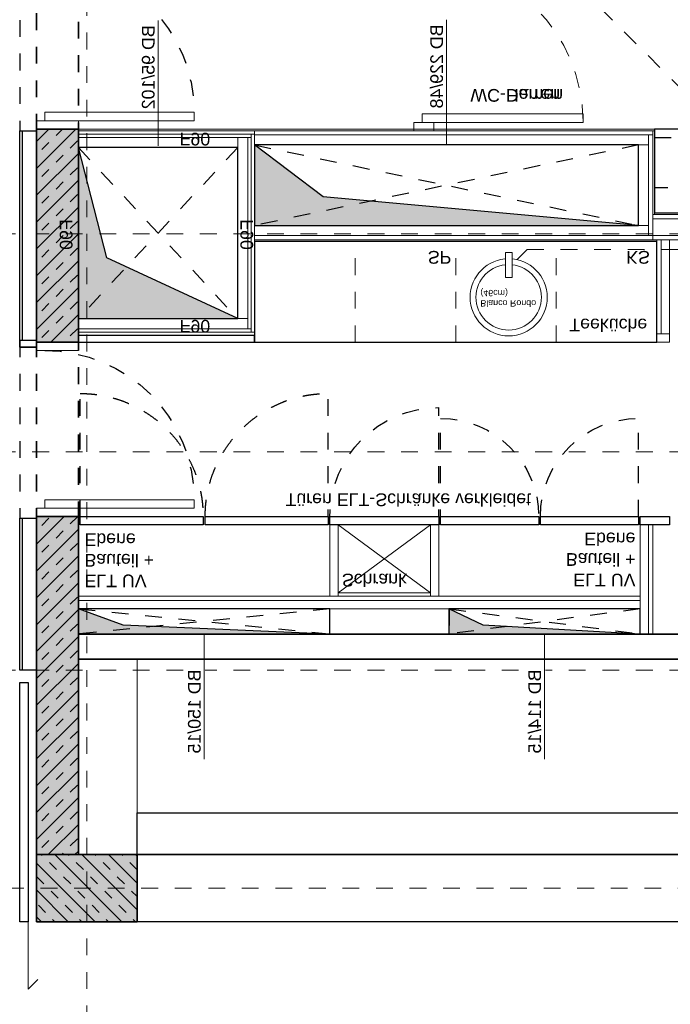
# Model space of a CAD drawing. Header units: metres. Extents: x -13 to 93, y -119 to 25.
# Tile 365 of 656: x 7.25 to 11.13, y -36.99 to -31.12. Entities that reach past the tile are written whole.
import ezdxf

# ---------------------------------------------------------------- set-up
doc = ezdxf.new("R2010")
doc.units = ezdxf.units.M
doc.header["$LTSCALE"] = 0.00508
for name, pattern in [('STYLE_05', [0.19684, 0.069505, -0.127335]), ('STYLE_06', [1.0537, 0.590515, -0.19684, 0.069505, -0.19684]), ('STYLE_11', [0.393677, 0.196838, -0.196838]), ('STYLE_12', [0.20828, 0.069425, -0.138855])]:
    doc.linetypes.add(name, pattern=pattern)
for name, color, linetype, lineweight in [('3-4-0 Innenwände', 7, 'Continuous', 35), ('3-4-0-1 IW Beton', 7, 'Continuous', 35), ('3-4-0-2 IW GK', 7, 'Continuous', 35), ('3-4-0-5 Trennwand', 7, 'Continuous', 35), ('3-4-2-2 NTragIW GK', 7, 'Continuous', 35), ('3-4-3-1 IStützenBeton', 7, 'Continuous', 35), ('3-4-4 ITüren', 7, 'Continuous', 25), ('3-4-5 IWBekleidungen', 7, 'Continuous', 25), ('3-4-9 WSonstiges VED', 7, 'STYLE_11', 25), ('3-5-1-1 DeckenDurchb', 7, 'Continuous', 25), ('3-5-1-1 DeckenDurchb VED', 7, 'STYLE_11', 25), ('3-7-1 Teeküchen', 7, 'Continuous', 25), ('4-1-1 Abwasseranlgn', 7, 'Continuous', 25), ('4-1-2-1 Sanitärobjekte', 7, 'Continuous', 25), ('6-1-0 Ausstattung', 7, 'Continuous', 25), ('Bemaßung', 7, 'Continuous', 18), ('Plan-Achse', 1, 'STYLE_06', 18), ('Plan-Achsen-Fassade', 1, 'STYLE_06', 18), ('Plan-Text-Hinweis', 7, 'Continuous', 13), ('Plan-Text-Kerne', 7, 'Continuous', 13)]:
    doc.layers.add(name, color=color, linetype=linetype, lineweight=lineweight)
doc.styles.add('Arial', font='ARIAL.TTF')
pattern_1 = [(-45, (0, 0), (1e-17, -0.16), []), (-45, (5e-18, -0.08), (1e-17, -0.16), [0.06, -0.06])]

# ---------------------------------------------------------------- blocks, each defined once
blk = doc.blocks.new('*U282')
at = {"layer": '3-4-4 ITüren', "color": 7, "linetype": 'Continuous', "lineweight": 18}
for points in [[(1.95, -4.515), (2.07, -4.515), (2.07, -4.565), (1.95, -4.565)], [(2, -4.565), (2.96, -4.565), (2.96, -4.615), (2, -4.615)], [(1.95, -5.525), (2.07, -5.525), (2.07, -5.575), (1.95, -5.575)]]:
    blk.add_lwpolyline(points, close=True, dxfattribs=at)
at = {"layer": '3-4-4 ITüren', "color": 7, "linetype": 'STYLE_05', "lineweight": 18}
blk.add_arc((2, -4.565), 0.96, 270, 0, dxfattribs=at)
blk = doc.blocks.new('*U309')
at = {"layer": '6-1-0 Ausstattung', "linetype": 'STYLE_05'}
for points in [[(3.385, -4.025), (5.665, -4.025), (5.665, -4.175), (3.385, -4.175)], [(3.385, -4.475), (5.665, -4.475), (5.665, -4.525), (3.385, -4.525)]]:
    blk.add_lwpolyline(points, close=True, dxfattribs=at)
at = {"layer": '6-1-0 Ausstattung'}
blk.add_lwpolyline([(3.385, -4.025), (5.635, -4.025), (5.635, -4.525), (3.385, -4.525)], close=True, dxfattribs=at)
blk = doc.blocks.new('*U310')
at = {"layer": '4-1-1 Abwasseranlgn', "color": 5, "linetype": 'STYLE_05', "lineweight": 13}
for p, q in [((2.6257, -3.8064), (2.5208, -3.7014)), ((2.6257, -3.8064), (3.5648, -3.8064)), ((3.7006, -3.9421), (3.5648, -3.8064)), ((3.7006, -3.9421), (3.7006, -4.6091)), ((3.7878, -4.0623), (3.696, -4.154)), ((3.7878, -4.0623), (5.0309, -4.0623)), ((4.1312, -4.154), (4.0394, -4.0623)), ((5.1227, -4.154), (5.0309, -4.0623)), ((3.7006, -4.6091), (2.837, -5.4727)), ((2.837, -5.4727), (2.837, -7.3521)), ((2.7677, -5.9906), (2.6269, -5.9906)), ((2.7677, -6.4663), (2.6269, -6.4663)), ((3.9369, -7.3482), (3.9369, -7.2006)), ((5.0919, -7.3482), (5.0919, -7.2006)), ((0.31, -7.3482), (0.31, -7.2701)), ((1.4181, -7.3482), (1.4181, -7.2701)), ((0.31, -7.3482), (0.3875, -7.4257)), ((1.4181, -7.3482), (1.4956, -7.4257)), ((2.837, -7.3521), (2.9106, -7.4257)), ((3.9369, -7.3482), (3.8594, -7.4257)), ((5.0919, -7.3482), (5.0144, -7.4257)), ((3.1125, -7.4257), (0.3875, -7.4257)), ((3.1812, -7.4257), (5.0144, -7.4257))]:
    blk.add_line(p, q, dxfattribs=at)
blk = doc.blocks.new('*U314')
at = {"layer": '3-5-1-1 DeckenDurchb', "linetype": 'Continuous', "lineweight": 0}
blk.add_hatch(color=19, dxfattribs=at).paths.add_polyline_path([(-0.05, -4.415), (-0.05, -3.395), (0.9, -3.395), (0.1196, -3.7566)])
at = {"layer": '3-5-1-1 DeckenDurchb'}
for points in [[(-0.05, -4.415), (-0.05, -3.395), (0.9, -3.395), (0.1196, -3.7566)], [(-0.05, -3.395), (0.9, -3.395), (0.9, -4.415), (-0.05, -4.415)]]:
    blk.add_lwpolyline(points, close=True, dxfattribs=at)
blk = doc.blocks.new('Stütze 40_60')
at = {"layer": '3-4-3-1 IStützenBeton', "linetype": 'Continuous', "lineweight": 0}
blk.add_hatch(color=255, dxfattribs=at).paths.add_polyline_path([(-0.3, 0.2), (0.3, 0.2), (0.3, -0.2), (-0.3, -0.2)])
at = {"layer": '3-4-3-1 IStützenBeton', "linetype": 'Continuous', "lineweight": 13}
h = blk.add_hatch(dxfattribs=at)
h.set_pattern_fill('STAHLBETON_1_50', style=0, pattern_type=2)
h.set_pattern_definition([(45, (0, 0), (0.16, 0), []), (45, (0.08, 0), (0.16, 0), [0.06, -0.06])])
h.paths.add_polyline_path([(-0.3, 0.2), (0.3, 0.2), (0.3, -0.2), (-0.3, -0.2)])
at = {"layer": '3-4-3-1 IStützenBeton'}
blk.add_lwpolyline([(-0.3, 0.2), (0.3, 0.2), (0.3, -0.2), (-0.3, -0.2)], close=True, dxfattribs=at)
blk = doc.blocks.new('*U317')
at = {"layer": '3-4-4 ITüren', "linetype": 'STYLE_05'}
for p, q in [((-0.04, -2.215), (-0.04, -2.9487)), ((1.44, -2.215), (1.44, -2.9487))]:
    blk.add_line(p, q, dxfattribs=at)
for points in [[(-0.04, -2.9487), (0.1566, -2.9487), (0.4971, -2.7521), (0.6937, -2.4116), (0.6937, -2.215)], [(0.7063, -2.215), (0.7063, -2.4116), (0.9029, -2.7521), (1.2434, -2.9487), (1.44, -2.9487)]]:
    blk.add_open_spline(points, degree=2, dxfattribs=at)
blk = doc.blocks.new('*U123')
at = {"color": 7, "linetype": 'Continuous', "lineweight": 18}
blk.add_wipeout([(0.23, 0), (0.2256, -0.0449), (0.2125, -0.088), (0.1912, -0.1278), (0.1626, -0.1626), (0.1278, -0.1912), (0.088, -0.2125), (0.0449, -0.2256), (0, -0.23), (-0.0449, -0.2256), (-0.088, -0.2125), (-0.1278, -0.1912), (-0.1626, -0.1626), (-0.1912, -0.1278), (-0.2125, -0.088), (-0.2256, -0.0449), (-0.23, 0), (-0.2256, 0.0449), (-0.2125, 0.088), (-0.1912, 0.1278), (-0.1626, 0.1626), (-0.1278, 0.1912), (-0.088, 0.2125), (-0.0449, 0.2256), (0, 0.23), (0.0449, 0.2256), (0.088, 0.2125), (0.1278, 0.1912), (0.1626, 0.1626), (0.1912, 0.1278), (0.2125, 0.088), (0.2256, 0.0449)], dxfattribs=at).dxf.layer = '4-1-2-1 Sanitärobjekte'
at = {"layer": '4-1-2-1 Sanitärobjekte', "color": 7, "linetype": 'Continuous', "lineweight": 18}
blk.add_circle((0, 0), 0.23, dxfattribs=at)
at = {"color": 7, "linetype": 'Continuous', "lineweight": 18}
blk.add_wipeout([(0.195, 0), (0.1913, -0.038), (0.1802, -0.0746), (0.1621, -0.1083), (0.1379, -0.1379), (0.1083, -0.1621), (0.0746, -0.1802), (0.038, -0.1913), (0, -0.195), (-0.038, -0.1913), (-0.0746, -0.1802), (-0.1083, -0.1621), (-0.1379, -0.1379), (-0.1621, -0.1083), (-0.1802, -0.0746), (-0.1913, -0.038), (-0.195, 0), (-0.1913, 0.038), (-0.1802, 0.0746), (-0.1621, 0.1083), (-0.1379, 0.1379), (-0.1083, 0.1621), (-0.0746, 0.1802), (-0.038, 0.1913), (0, 0.195), (0.038, 0.1913), (0.0746, 0.1802), (0.1083, 0.1621), (0.1379, 0.1379), (0.1621, 0.1083), (0.1802, 0.0746), (0.1913, 0.038)], dxfattribs=at).dxf.layer = '4-1-2-1 Sanitärobjekte'
at = {"layer": '4-1-2-1 Sanitärobjekte', "color": 7, "linetype": 'Continuous', "lineweight": 18}
blk.add_circle((0, 0), 0.195, dxfattribs=at)
at = {"layer": '4-1-2-1 Sanitärobjekte', "color": 7, "insert": (-0.1689, 0.0551), "char_height": 0.037881, "attachment_point": 1, "line_spacing_factor": 0.970546, "style": 'Arial'}
blk.add_mtext('Blanco Rondo \\P(46cm)', dxfattribs=at)
at = {"color": 7, "linetype": 'Continuous', "lineweight": 18}
blk.add_wipeout([(-0.02, -0.118), (0.02, -0.118), (0.02, -0.268), (-0.02, -0.268)], dxfattribs=at).dxf.layer = '4-1-2-1 Sanitärobjekte'
at = {"layer": '4-1-2-1 Sanitärobjekte', "color": 7, "linetype": 'Continuous', "lineweight": 18}
blk.add_lwpolyline([(-0.02, -0.118), (0.02, -0.118), (0.02, -0.268), (-0.02, -0.268)], close=True, dxfattribs=at)
blk = doc.blocks.new('spühlbecken_blanco_rondo')
at = {"layer": '4-1-2-1 Sanitärobjekte', "color": 7}
blk.add_blockref('*U123', (0, 0), dxfattribs=at)
blk = doc.blocks.new('*U318')
at = {"layer": '3-4-4 ITüren', "linetype": 'STYLE_05'}
for p, q in [((2.11, -2.215), (2.11, -2.8)), ((3.29, -2.215), (3.29, -2.8))]:
    blk.add_line(p, q, dxfattribs=at)
for centre, start, end in [((2.11, -2.215), 270, 0), ((3.29, -2.215), 180, 270)]:
    blk.add_arc(centre, 0.585, start, end, dxfattribs=at)
blk = doc.blocks.new('*U335')
at = {"layer": '3-5-1-1 DeckenDurchb', "linetype": 'Continuous', "lineweight": 0}
blk.add_hatch(color=19, dxfattribs=at).paths.add_polyline_path([(-0.05, -1.665), (-0.05, -1.515), (1.45, -1.515), (0.2179, -1.5682)])
at = {"layer": '3-5-1-1 DeckenDurchb'}
for points in [[(-0.05, -1.665), (-0.05, -1.515), (1.45, -1.515), (0.2179, -1.5682)], [(-0.05, -1.515), (1.45, -1.515), (1.45, -1.665), (-0.05, -1.665)]]:
    blk.add_lwpolyline(points, close=True, dxfattribs=at)
blk = doc.blocks.new('*U336')
at = {"layer": '3-5-1-1 DeckenDurchb', "linetype": 'Continuous', "lineweight": 0}
blk.add_hatch(color=19, dxfattribs=at).paths.add_polyline_path([(2.16, -1.665), (2.16, -1.515), (3.3, -1.515), (2.3636, -1.5682)])
at = {"layer": '3-5-1-1 DeckenDurchb'}
for points in [[(2.16, -1.665), (2.16, -1.515), (3.3, -1.515), (2.3636, -1.5682)], [(2.16, -1.515), (3.3, -1.515), (3.3, -1.665), (2.16, -1.665)]]:
    blk.add_lwpolyline(points, close=True, dxfattribs=at)
blk = doc.blocks.new('*U337')
at = {"layer": '3-5-1-1 DeckenDurchb', "linetype": 'Continuous', "lineweight": 0}
blk.add_hatch(color=19, dxfattribs=at).paths.add_polyline_path([(1, -4.43), (1, -3.95), (3.29, -3.95), (1.4089, -4.1201)])
at = {"layer": '3-5-1-1 DeckenDurchb'}
for points in [[(1, -4.43), (1, -3.95), (3.29, -3.95), (1.4089, -4.1201)], [(1, -3.95), (3.29, -3.95), (3.29, -4.43), (1, -4.43)]]:
    blk.add_lwpolyline(points, close=True, dxfattribs=at)
blk = doc.blocks.new('*U364')
at = {"layer": '3-4-4 ITüren', "color": 7, "linetype": 'Continuous', "lineweight": 18}
for points in [[(-0.3, -2.215), (-0.05, -2.215), (-0.05, -2.265), (-0.3, -2.265)], [(-0.25, -2.265), (0.6399, -2.265), (0.6399, -2.315), (-0.25, -2.315)], [(-0.3, -3.205), (-0.05, -3.205), (-0.05, -3.255), (-0.3, -3.255)]]:
    blk.add_lwpolyline(points, close=True, dxfattribs=at)
at = {"layer": 'Bemaßung', "linetype": 'STYLE_12', "lineweight": 25}
blk.add_arc((-0.25, -2.315), 0.89, 270, 0, dxfattribs=at)
blk = doc.blocks.new('*U365')
at = {"layer": '3-4-4 ITüren', "color": 7, "linetype": 'Continuous', "lineweight": 18}
for points in [[(-0.3, -4.525), (-0.05, -4.525), (-0.05, -4.575), (-0.3, -4.575)], [(-0.25, -4.575), (0.6399, -4.575), (0.6399, -4.625), (-0.25, -4.625)], [(-0.3, -5.515), (-0.05, -5.515), (-0.05, -5.565), (-0.3, -5.565)]]:
    blk.add_lwpolyline(points, close=True, dxfattribs=at)
at = {"layer": 'Bemaßung', "linetype": 'STYLE_12', "lineweight": 25}
blk.add_arc((-0.25, -4.625), 0.89, 270, 0, dxfattribs=at)
blk = doc.blocks.new('kern_h-gross+d-normal (2D)')
at = {"layer": '3-4-0-1 IW Beton', "linetype": 'Continuous', "lineweight": 0}
blk.add_hatch(color=255, dxfattribs=at).paths.add_polyline_path([(-0.3, -3.255), (-0.05, -3.255), (-0.05, -4.525), (-0.3, -4.525)])
at = {"layer": '3-4-0-1 IW Beton', "linetype": 'Continuous', "lineweight": 13}
h = blk.add_hatch(dxfattribs=at)
h.set_pattern_fill('STAHLBETON_1_50', angle=-90, style=0, pattern_type=2)
h.set_pattern_definition(pattern_1)
h.paths.add_polyline_path([(-0.3, -3.255), (-0.05, -3.255), (-0.05, -4.525), (-0.3, -4.525)])
at = {"layer": '3-4-0 Innenwände', "linetype": 'STYLE_12'}
for p, q in [((-0.3, -3.265), (-0.3, -2.205)), ((-0.05, -2.205), (-0.05, -3.265)), ((-0.3, -4.515), (-0.3, -5.565)), ((-0.05014648, -5.565), (-0.05014648, -4.515))]:
    blk.add_line(p, q, dxfattribs=at)
at = {"layer": '3-4-0-1 IW Beton'}
for p, q in [((-0.3, -0.2), (-0.3, -2.215)), ((-0.3, -0.2), (-0.05, -0.2)), ((-0.3, -2.215), (-0.05, -2.215)), ((-0.3, -3.255), (-0.3, -4.525)), ((-0.3, -3.255), (-0.05, -3.255)), ((-0.05, -3.255), (-0.05, -4.525)), ((-0.3, -4.525), (-0.05, -4.525))]:
    blk.add_line(p, q, dxfattribs=at)
at = {"layer": '3-4-2-2 NTragIW GK', "color": 7, "linetype": 'Continuous', "lineweight": 18}
for points in [[(3.3, -1.665), (-0.05, -1.665), (-0.05, -1.715), (3.3, -1.715)], [(3.3, -1.715), (-0.05, -1.715), (-0.05, -1.74), (3.3, -1.74)], [(-0.05, -3.315), (1, -3.315), (1, -3.295), (-0.05, -3.295)], [(-0.05, -3.335), (0.98, -3.335), (0.98, -3.315), (-0.05, -3.315)], [(-0.05, -3.335), (0.96, -3.335), (0.96, -3.395), (-0.05, -3.395)], [(0.96, -3.335), (0.96, -4.475), (0.98, -4.475), (0.98, -3.335)], [(0.98, -3.315), (0.98, -4.495), (1, -4.495), (1, -3.315)], [(3.475, -3.865), (3.475, -3.305), (3.46385497, -3.305), (3.425, -3.305), (3.425, -3.865), (3.45, -3.865)], [(0.96, -3.395), (0.96, -4.475), (0.9, -4.475), (0.9, -3.395)], [(1, -3.89), (3.375, -3.89), (3.375, -3.865), (1, -3.865)], [(3.375, -3.89), (5.645, -3.89), (5.645, -3.865), (3.375, -3.865)], [(1, -3.95), (3.35, -3.95), (3.35, -3.89), (1, -3.89)], [(3.35, -3.89), (3.35, -4.49), (3.375, -4.49), (3.375, -3.89)], [(3.375, -3.99), (5.645, -3.99), (5.645, -3.89), (3.375, -3.89)], [(3.29, -3.95), (3.29, -4.43), (3.35, -4.43), (3.35, -3.95)], [(3.375, -4.015), (5.645, -4.015), (5.645, -3.99), (3.375, -3.99)], [(0.9, -4.475), (-0.05, -4.475), (-0.05, -4.415), (0.9, -4.415)], [(3.35, -4.43), (1, -4.43), (1, -4.49), (3.35, -4.49)], [(0.98, -4.475), (-0.05, -4.475), (-0.05, -4.495), (0.98, -4.495)], [(1, -4.495), (-0.05, -4.495), (-0.05, -4.515), (1, -4.515)], [(3.375, -4.49), (1, -4.49), (1, -4.515), (3.375, -4.515)]]:
    blk.add_lwpolyline(points, close=True, dxfattribs=at)
at = {"layer": '3-4-4 ITüren', "linetype": 'STYLE_05'}
blk.add_line((2.1, -2.215), (2.1, -2.865), dxfattribs=at)
at = {"layer": '3-4-5 IWBekleidungen', "color": 7, "linetype": 'Continuous', "lineweight": 18}
for points in [[(1, -3.855), (3.4, -3.855), (3.4, -3.865), (1, -3.865)], [(3.385, -4.025), (5.645, -4.025), (5.645, -4.015), (3.385, -4.015)], [(-0.05014648, -4.515), (-0.05014648, -4.525), (3.385, -4.525), (3.385, -4.515)]]:
    blk.add_lwpolyline(points, close=True, dxfattribs=at)
at = {"layer": '3-7-1 Teeküchen', "color": 7, "linetype": 'STYLE_05', "lineweight": 18}
for p, q in [((1.6, -3.255), (1.6, -3.855)), ((2.2, -3.255), (2.2, -3.855)), ((2.8, -3.255), (2.8, -3.855))]:
    blk.add_line(p, q, dxfattribs=at)
at = {"layer": '3-7-1 Teeküchen'}
blk.add_lwpolyline([(1, -3.255), (3.4, -3.255), (3.4, -3.855), (1, -3.855)], close=True, dxfattribs=at)
at = {"layer": '6-1-0 Ausstattung', "color": 7, "linetype": 'Continuous', "lineweight": 18}
for p, q in [((1.5, -1.76), (2.05, -2.165)), ((1.5, -2.165), (2.05, -1.76))]:
    blk.add_line(p, q, dxfattribs=at)
for points in [[(1.45, -1.74), (1.5, -1.74), (1.5, -2.165), (1.45, -2.165)], [(1.5, -1.74), (2.05, -1.74), (2.05, -1.76), (1.5, -1.76)], [(2.05, -1.74), (2.1, -1.74), (2.1, -2.165), (2.05, -2.165)], [(3.475, -3.255), (3.4, -3.255), (3.4, -3.305), (3.475, -3.305)], [(3.4, -3.305), (3.4, -3.865), (3.425, -3.865), (3.425, -3.305)]]:
    blk.add_lwpolyline(points, close=True, dxfattribs=at)
at = {"layer": '6-1-0 Ausstattung'}
for points in [[(-0.04, -2.165), (-0.04, -2.215), (0.695, -2.215), (0.695, -2.165)], [(0.70627119, -2.165), (0.70627119, -2.215), (1.44, -2.215), (1.44, -2.165)], [(2.1, -2.165), (1.45, -2.165), (1.45, -2.215), (2.1, -2.215)], [(2.695, -2.165), (2.11, -2.165), (2.11, -2.215), (2.695, -2.215)], [(3.29, -2.165), (2.705, -2.165), (2.705, -2.215), (3.29, -2.215)], [(3.475, -2.165), (3.3, -2.165), (3.3, -2.215), (3.475, -2.215)], [(-0.05, -3.255), (1, -3.255), (1, -3.295), (-0.05, -3.295)]]:
    blk.add_lwpolyline(points, close=True, dxfattribs=at)
at = {"layer": '6-1-0 Ausstattung', "linetype": 'STYLE_05'}
blk.add_arc((2.1, -2.215), 0.65, 180, 270, dxfattribs=at)
at = {"layer": '3-4-3-1 IStützenBeton', "color": 7}
blk.add_blockref('Stütze 40_60', (0, 0), dxfattribs=at)
at = {"layer": '3-4-4 ITüren', "color": 7}
for name in ['*U364', '*U282']:
    blk.add_blockref(name, (0, 0), dxfattribs=at)
at = {"layer": '3-5-1-1 DeckenDurchb', "color": 7}
for name in ['*U314', '*U337']:
    blk.add_blockref(name, (0, 0), dxfattribs=at)
at = {"layer": '4-1-1 Abwasseranlgn', "color": 7}
blk.add_blockref('*U310', (0, 0), dxfattribs=at)
at = {"layer": '6-1-0 Ausstattung', "color": 7}
for name in ['*U317', '*U318', '*U309']:
    blk.add_blockref(name, (0, 0), dxfattribs=at)
at = {"layer": '6-1-0 Ausstattung', "color": 7, "char_height": 0.075762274, "attachment_point": 1, "line_spacing_factor": 0.970546, "style": 'Arial'}
for s, insert in [('SP', (2.0333471, -3.72259694)), ('KS', (3.21611296, -3.72259694))]:
    blk.add_mtext(s, dxfattribs=dict(at, insert=insert))
at = {"layer": 'Plan-Text-Kerne', "color": 7, "char_height": 0.075762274, "line_spacing_factor": 0.970546, "style": 'Arial'}
for s, insert, attachment_point in [('ELT UV\\PBauteil +\\PEbene', (-0.0135779, -1.79391203), 1), ('Schrank', (1.52134599, -1.79862406), 1), ('ELT UV\\PBauteil + \\PEbene', (3.27224919, -1.79862406), 3), ('F90\\P', (0.55383685, -3.31188729), 1), ('Teeküche', (2.87786901, -3.31891203), 1), ('F90\\P', (0.55383685, -4.42741835), 1), ('WC-Herren', (2.2876869, -4.68801625), 1), ('WC-Damen', (2.2876869, -4.68801625), 1)]:
    blk.add_mtext(s, dxfattribs=dict(at, insert=insert, attachment_point=attachment_point))
at = {"layer": 'Plan-Text-Kerne', "color": 7, "char_height": 0.075762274, "attachment_point": 1, "rotation": 90, "line_spacing_factor": 0.970546, "style": 'Arial'}
for insert in [(-0.16080737, -3.98748105), (-0.16080737, -3.98748105), (0.91654176, -3.98748105)]:
    blk.add_mtext('F90\\P', dxfattribs=dict(at, insert=insert))
at = {"lineweight": 5}
blk.add_wipeout([(-0.05, -1.515), (-0.05, -1.365), (5.645, -1.365), (5.645, -1.515)], dxfattribs=at).dxf.layer = '3-4-0-2 IW GK'
for points in [[(0.70541528, -1.30283229), (0.70541528, -0.80294618), (0.58335417, -0.80294618), (0.58335417, -1.30283229)], [(2.73541528, -1.30283229), (2.73541528, -0.80294618), (2.61335417, -0.80294618), (2.61335417, -1.30283229)]]:
    blk.add_wipeout(points).dxf.layer = 'Bemaßung'
at = {"layer": '3-4-0-1 IW Beton', "linetype": 'Continuous', "lineweight": 0}
blk.add_hatch(color=255, dxfattribs=at).paths.add_polyline_path([(-0.3, -0.2), (-0.05, -0.2), (-0.05, -2.215), (-0.3, -2.215)])
at = {"layer": '3-4-0-1 IW Beton', "linetype": 'Continuous', "lineweight": 13}
h = blk.add_hatch(dxfattribs=at)
h.set_pattern_fill('STAHLBETON_1_50', angle=-90, style=0, pattern_type=2)
h.set_pattern_definition(pattern_1)
h.paths.add_polyline_path([(-0.3, -0.2), (-0.05, -0.2), (-0.05, -2.215), (-0.3, -2.215)])
at = {"layer": '3-4-0-1 IW Beton'}
blk.add_line((-0.05, -0.2), (-0.05, -2.215), dxfattribs=at)
at = {"layer": '3-4-0-2 IW GK'}
for p, q in [((-0.05, -1.365), (5.645, -1.365)), ((-0.05, -1.515), (-0.05, -1.365)), ((-0.05, -1.515), (5.645, -1.515))]:
    blk.add_line(p, q, dxfattribs=at)
at = {"layer": '3-4-2-2 NTragIW GK', "color": 7, "linetype": 'Continuous', "lineweight": 18}
for points in [[(3.3, -1.515), (3.3, -2.165), (3.35, -2.165), (3.35, -1.515)], [(3.35, -1.515), (3.35, -2.165), (3.375, -2.165), (3.375, -1.515)]]:
    blk.add_lwpolyline(points, close=True, dxfattribs=at)
at = {"layer": 'Bemaßung'}
for p, q in [((0.7, -1.515), (0.7, -0.76867714)), ((2.73, -1.515), (2.73, -0.76867714))]:
    blk.add_line(p, q, dxfattribs=at)
at = {"layer": '3-5-1-1 DeckenDurchb', "color": 7}
for name in ['*U335', '*U336']:
    blk.add_blockref(name, (0, 0), dxfattribs=at)
at = {"layer": '4-1-2-1 Sanitärobjekte', "color": 7}
blk.add_blockref('spühlbecken_blanco_rondo', (2.51616342, -3.52216091), dxfattribs=at)
at = {"layer": 'Bemaßung', "char_height": 0.0757622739, "attachment_point": 1, "rotation": 90, "line_spacing_factor": 0.970546, "style": 'Arial'}
for s, insert in [('{\\C7;\\lBD 150/15}', (0.60354745, -1.30283229)), ('{\\C7;\\lBD 114/15}', (2.63354745, -1.30283229))]:
    blk.add_mtext(s, dxfattribs=dict(at, insert=insert))
for points in [[(0.43041528, -5.14309891), (0.43041528, -4.6432128), (0.30835417, -4.6432128), (0.30835417, -5.14309891)], [(2.15041528, -5.14805105), (2.15041528, -4.64816494), (2.02835417, -4.64816494), (2.02835417, -5.14805105)]]:
    blk.add_wipeout(points).dxf.layer = 'Bemaßung'
at = {"color": 7, "linetype": 'Continuous', "lineweight": 18}
blk.add_wipeout([(1.18523463, -2.37933996), (2.64961519, -2.37933996), (2.64961519, -2.25727885), (1.18523463, -2.25727885)], dxfattribs=at).dxf.layer = 'Plan-Text-Kerne'
at = {"layer": 'Bemaßung'}
for p, q in [((0.425, -4.42504786), (0.425, -5.17137073)), ((2.145, -4.43), (2.145, -5.17632286))]:
    blk.add_line(p, q, dxfattribs=at)
at = {"layer": '3-4-4 ITüren', "color": 7}
blk.add_blockref('*U365', (0, 0), dxfattribs=at)
at = {"layer": 'Bemaßung', "char_height": 0.0757622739, "attachment_point": 1, "rotation": 90, "line_spacing_factor": 0.970546, "style": 'Arial'}
for s, insert in [('{\\C7;\\lBD 95/102}', (0.32854745, -5.14309891)), ('{\\C7;\\lBD 229/48}', (2.04854745, -5.14805105))]:
    blk.add_mtext(s, dxfattribs=dict(at, insert=insert))
at = {"layer": 'Plan-Text-Kerne', "color": 7, "insert": (1.18523463, -2.27747213), "char_height": 0.0757622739, "attachment_point": 1, "line_spacing_factor": 0.970546, "style": 'Arial'}
blk.add_mtext('Türen ELT-Schränke verkleidet', dxfattribs=at)
blk = doc.blocks.new('*U549')
at = {"layer": '3-5-1-1 DeckenDurchb VED'}
for p, q in [((-0.05, -1.665), (1.45, -1.515)), ((1.45, -1.665), (-0.05, -1.515))]:
    blk.add_line(p, q, dxfattribs=at)
blk.add_lwpolyline([(-0.05, -1.515), (1.45, -1.515), (1.45, -1.665), (-0.05, -1.665)], close=True, dxfattribs=at)
blk = doc.blocks.new('*U550')
at = {"layer": '3-5-1-1 DeckenDurchb VED'}
for p, q in [((2.162, -1.665), (3.3, -1.515)), ((3.3, -1.665), (2.162, -1.515))]:
    blk.add_line(p, q, dxfattribs=at)
blk.add_lwpolyline([(2.162, -1.515), (3.3, -1.515), (3.3, -1.665), (2.162, -1.665)], close=True, dxfattribs=at)
blk = doc.blocks.new('*U551')
at = {"layer": '3-5-1-1 DeckenDurchb VED'}
for p, q in [((1, -4.43), (3.29, -3.95)), ((3.29, -4.43), (1, -3.95))]:
    blk.add_line(p, q, dxfattribs=at)
blk.add_lwpolyline([(1, -3.95), (3.29, -3.95), (3.29, -4.43), (1, -4.43)], close=True, dxfattribs=at)
blk = doc.blocks.new('*U552')
at = {"layer": '3-5-1-1 DeckenDurchb VED'}
for p, q in [((0.9, -4.415), (-0.05, -3.395)), ((-0.05, -4.415), (0.9, -3.395))]:
    blk.add_line(p, q, dxfattribs=at)
blk.add_lwpolyline([(-0.05, -3.395), (0.9, -3.395), (0.9, -4.415), (-0.05, -4.415)], close=True, dxfattribs=at)
blk = doc.blocks.new('kern_DD_e0-e4_standard')
at = {"layer": '3-5-1-1 DeckenDurchb VED', "color": 7}
for name in ['*U549', '*U550', '*U552', '*U551']:
    blk.add_blockref(name, (0, 0), dxfattribs=at)
blk = doc.blocks.new('*U579')
at = {"layer": 'Plan-Text-Hinweis'}
for p, q in [((19.7136, -29.507), (19.7136, -29.9697)), ((19.7136, -29.9697), (19.771, -29.9123))]:
    blk.add_line(p, q, dxfattribs=at)

msp = doc.modelspace()

# ---------------------------------------------------------------- linework, layer by layer
at = {"layer": '3-4-0-5 Trennwand'}
for p, q in [((7.25014648, -31.825), (7.25014648, -33.075)), ((7.25014648, -31.825), (7.35014648, -31.825)), ((7.35014648, -31.825), (7.35014648, -33.075)), ((7.25014648, -33.075), (7.35014648, -33.075))]:
    msp.add_line(p, q, dxfattribs=at)
at = {"layer": '6-1-0 Ausstattung', "color": 7, "linetype": 'Continuous', "lineweight": 18}
msp.add_lwpolyline([(7.6, -34.915), (7.95, -34.915), (7.95, -36.1), (7.6, -36.1)], close=True, dxfattribs=at)
at = {"layer": '6-1-0 Ausstattung'}
for points in [[(7.95, -35.85), (11.2, -35.85), (11.2, -36.1), (7.95, -36.1)], [(7.95, -36.1), (11.2, -36.1), (11.2, -36.5), (7.95, -36.5)]]:
    msp.add_lwpolyline(points, close=True, dxfattribs=at)
at = {"layer": 'Plan-Achsen-Fassade', "color": 9}
for p, q in [((-0.475, -32.4), (13.475, -32.4)), ((-0.475, -33.7), (13.475, -33.7)), ((-0.475, -35), (13.475, -35))]:
    msp.add_line(p, q, dxfattribs=at)

# ---------------------------------------------------------------- wipeouts: each hides what was drawn before it
msp.add_wipeout([(7.25, -35.075), (7.3, -35.075), (7.3, -36.5), (7.25, -36.5)]).dxf.layer = '3-4-4 ITüren'

# ---------------------------------------------------------------- next in the draw order: linework, layer by layer
at = {"layer": '3-4-4 ITüren'}
msp.add_lwpolyline([(7.25, -35.075), (7.3, -35.075), (7.3, -36.5), (7.25, -36.5)], close=True, dxfattribs=at)

# ---------------------------------------------------------------- next in the draw order: wipeouts: each hides what was drawn before it
at = {"color": 7, "linetype": 'Continuous', "lineweight": 25}
for points in [[(7.35, -31.785), (7.35, -33.035), (7.265, -33.035), (7.265, -31.785)], [(7.265, -35), (7.265, -34.095), (7.35, -34.095), (7.35, -35)]]:
    msp.add_wipeout(points, dxfattribs=at).dxf.layer = '3-4-5 IWBekleidungen'

# ---------------------------------------------------------------- next in the draw order: linework, layer by layer
at = {"layer": '3-4-5 IWBekleidungen', "color": 7, "linetype": 'Continuous', "lineweight": 25}
for points in [[(7.35, -31.785), (7.35, -33.035), (7.265, -33.035), (7.265, -31.785)], [(7.265, -35), (7.265, -34.095), (7.35, -34.095), (7.35, -35)]]:
    msp.add_lwpolyline(points, close=True, dxfattribs=at)

# ---------------------------------------------------------------- next in the draw order: wipeouts: each hides what was drawn before it
at = {"color": 7, "linetype": 'Continuous', "lineweight": 25}
for points in [[(7.265, -31.785), (7.265, -33.035), (7.25, -33.035), (7.25, -31.785)], [(7.25, -35), (7.25, -34.095), (7.265, -34.095), (7.265, -35)]]:
    msp.add_wipeout(points, dxfattribs=at).dxf.layer = '3-4-5 IWBekleidungen'

# ---------------------------------------------------------------- next in the draw order: linework, layer by layer
at = {"layer": '3-4-5 IWBekleidungen', "color": 7, "linetype": 'Continuous', "lineweight": 25}
for points in [[(7.265, -31.785), (7.265, -33.035), (7.25, -33.035), (7.25, -31.785)], [(7.25, -35), (7.25, -34.095), (7.265, -34.095), (7.265, -35)]]:
    msp.add_lwpolyline(points, close=True, dxfattribs=at)
at = {"layer": '3-4-9 WSonstiges VED', "color": 7}
for p, q in [((7.25, -30.725), (7.25, -31.785)), ((7.25, -33.035), (7.25, -34.095))]:
    msp.add_line(p, q, dxfattribs=at)

# ---------------------------------------------------------------- next in the draw order: block references
at = {"layer": '3-4-0 Innenwände', "color": 7, "xscale": -1, "rotation": 180}
msp.add_blockref('kern_h-gross+d-normal (2D)', (7.65, -36.3), dxfattribs=at)

# ---------------------------------------------------------------- next in the draw order: linework, layer by layer
at = {"layer": 'Plan-Achse'}
for p, q in [((7.65, -118.5), (7.65, 6.75)), ((-9.42493716, -36.3), (50.475, -36.3))]:
    msp.add_line(p, q, dxfattribs=at)

# ---------------------------------------------------------------- next in the draw order: block references
at = {"layer": '3-4-0 Innenwände', "color": 7, "xscale": -1, "rotation": 180}
msp.add_blockref('kern_DD_e0-e4_standard', (7.65014648, -36.3), dxfattribs=at)
at = {"layer": 'Plan-Text-Hinweis', "color": 7}
msp.add_blockref('*U579', (-12.41363701, -6.93135892), dxfattribs=at)

doc.saveas('drawing.dxf')
